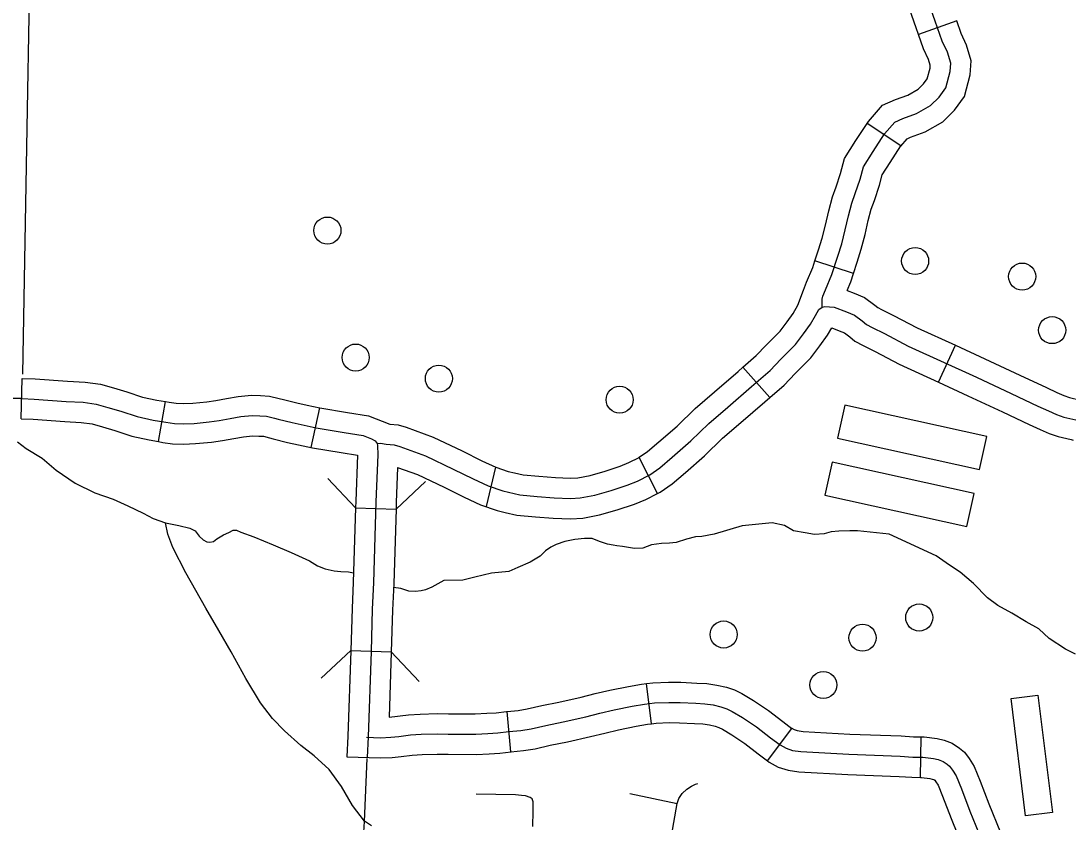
# Model space of a CAD drawing. Extents: x 653372 to 905732, y 627442 to 787275.
# Drawn here: x 696741 to 700614, y 764152 to 767115 of the extents above; entities that cross this region are included whole.
import ezdxf

# ---------------------------------------------------------------- set-up
doc = ezdxf.new("R2010")
doc.units = 0
for name, color, linetype in [('31', 7, 'Continuous'), ('32', 7, 'Continuous'), ('34', 7, 'Continuous'), ('35', 7, 'Continuous'), ('38', 7, 'Continuous'), ('56', 7, 'Continuous'), ('57', 7, 'Continuous'), ('6', 7, 'Continuous')]:
    doc.layers.add(name, color=color, linetype=linetype)

msp = doc.modelspace()

# ---------------------------------------------------------------- linework, layer by layer
at = {"layer": '31'}
for points in [[(699111.7, 763875.4), (699114.2, 763899.8), (699138.7, 764052.1), (699167.7, 764220.4), (699173.9, 764239.5), (699186.4, 764258), (699204, 764274), (699221.3, 764285.4), (699235.8, 764292.4), (699244.4, 764295)], [(698633.7, 764136.2), (698635, 764192.4), (698636, 764227.2), (698631.8, 764237.6), (698624.5, 764243.5), (698607.6, 764249.1), (698592.3, 764250.7), (698569.6, 764253.1), (698424.3, 764255.8)], [(698993.7, 764258), (699167.7, 764220.4)]]:
    msp.add_lwpolyline(points, dxfattribs=at)
at = {"layer": '32'}
for p, q in [((700202.1, 767115.4), (700060.5, 767065.8)), ((699996.1, 766653.2), (699870.8, 766735.8)), ((699820.1, 766180.9), (699677.9, 766228.6)), ((700134.8, 765779.2), (700197.2, 765915.6)), ((699510.5, 765722.3), (699411.6, 765835.1)), ((696741, 765643.5), (696745.8, 765793.4)), ((697250.1, 765559.5), (697275.3, 765707.4)), ((697814.9, 765537.3), (697847, 765683.8)), ((699095.7, 765367.5), (699027.5, 765501.1)), ((698463, 765319), (698497.2, 765465.1)), ((697978.4, 765314.1), (698128.3, 765309.6)), ((697960.9, 764786.5), (698110.8, 764781.9)), ((699072.7, 764516), (699054.2, 764664.9)), ((698553.5, 764412.2), (698538.9, 764561.5)), ((699502.5, 764378.5), (699592.5, 764498.5)), ((700068.7, 764317.3), (700071.2, 764467.3))]:
    msp.add_line(p, q, dxfattribs=at)
for points in [[(700060.5, 767065.8), (700052, 767090.1), (700018.6, 767185), (700004.9, 767236.8), (700006.3, 767285.7), (700012.8, 767321.3), (700025.2, 767373.4), (700049.3, 767418.2), (700072.7, 767453.9), (700137.6, 767577.3), (700152.5, 767609)], [(699857.1, 766576.3), (699892.6, 766632.6), (699935.5, 766697.6), (699973.4, 766741.6), (700003.4, 766754.8), (700053.3, 766773), (700104.9, 766802.5), (700136.9, 766833.9), (700161.9, 766868.4), (700177.8, 766928.6), (700180.1, 766959.5), (700168.6, 766999.4), (700148.7, 767040.8), (700122.8, 767114.9), (700090.3, 767207.1)], [(699995.4, 766652.3), (700019.1, 766679.7), (700031.4, 766685.1), (700085, 766704.7), (700150.6, 766742.2), (700194, 766784.9), (700230.8, 766835.7), (700252, 766916.1), (700255.9, 766967.3), (700239, 767026.1), (700218.1, 767069.5), (700202.1, 767115.4)], [(699870.8, 766735.8), (699875.5, 766742.9), (699927.7, 766803.4), (699975.4, 766824.4), (700021.6, 766841.3), (700059.3, 766862.8), (700079.8, 766883), (700092.9, 766901.1), (700103.5, 766941.1), (700104.3, 766951.7), (700098.3, 766972.6), (700079.3, 767012.1), (700060.5, 767065.8)], [(699677.9, 766228.6), (699691.3, 766268.5), (699704.5, 766311.7), (699717.2, 766360.2), (699728.6, 766412.5), (699742.5, 766464.9), (699756.2, 766501.5), (699772.8, 766551.4), (699787.6, 766606.7), (699829.6, 766673.3), (699870.8, 766735.8)], [(699820.1, 766180.9), (699834.2, 766222.7), (699848.9, 766270.9), (699863.1, 766325.4), (699874.4, 766377.2), (699885.6, 766419.2), (699897.7, 766451.6), (699916.5, 766508.3), (699926.6, 766545.9), (699955.7, 766592), (699996.1, 766653.2)], [(699704, 766057.2), (699704.9, 766065.6), (699704.8, 766085.9), (699707.3, 766097.7), (699716.4, 766120.5), (699739.7, 766177.1), (699762.7, 766245.6), (699776.7, 766291.3), (699790.1, 766342.8), (699801.5, 766394.9), (699814.1, 766442), (699827, 766476.6), (699844.6, 766529.9), (699857.1, 766576.3)], [(699411.6, 765835.1), (699460, 765877.5), (699497.6, 765916.3), (699549.2, 765968.3), (699575.5, 766002.5), (699597.7, 766033.8), (699614.7, 766063.7), (699635.2, 766119.3), (699646.9, 766148.6), (699669.4, 766203.3), (699677.9, 766228.6)], [(699796.8, 766118.8), (699810, 766150.8), (699820.1, 766180.9)], [(699796.8, 766118.8), (699822.4, 766108.9), (699861.7, 766092.9), (699899.4, 766064.6), (699910.1, 766055.8), (699924.2, 766048.1), (699968.7, 766026.3), (700055.7, 765980.4), (700197.2, 765915.6)], [(698058.1, 765552.9), (698070.3, 765553.5), (698091.2, 765550.5), (698120.8, 765547.3), (698142.1, 765541.1), (698236.9, 765506.6), (698339.7, 765457.9), (698413.2, 765421.3), (698469.2, 765395.4), (698522.7, 765377), (698586.4, 765362.1), (698650.5, 765356.4), (698713.7, 765351.7), (698773.1, 765349), (698809.9, 765351.4), (698864, 765361.6), (698924, 765378.4), (698983.8, 765398.1), (699021.2, 765413.7), (699066.8, 765437), (699103.9, 765462.9), (699149.8, 765501.6), (699218.6, 765561.9), (699285.2, 765626.9), (699355, 765687.2), (699442.9, 765762.8), (699511.7, 765823.1), (699551.1, 765863.8), (699605.8, 765918.8), (699635.8, 765957.9), (699661.1, 765993.5), (699679.8, 766026.4), (699692.5, 766048.5)], [(699692.5, 766048.5), (699704, 766057.2), (699714.5, 766059.7), (699749, 766056.9), (699794.7, 766039.2), (699824.4, 766027.1), (699852.9, 766005.7), (699868, 765993.2), (699889.9, 765981.4), (699934.7, 765959.5), (700022.5, 765913.1), (700275, 765797.4), (700403.5, 765737), (700502.5, 765691.1), (700541.4, 765672.8), (700571, 765659.9), (700599, 765650.4), (700642.5, 765639.7)], [(699510.5, 765722.3), (699563.5, 765768.7), (699604.6, 765811.3), (699662.4, 765869.3), (699696.2, 765913.4), (699724.5, 765953.2), (699739.7, 765980)], [(699739.7, 765980), (699767.1, 765969.4), (699787.1, 765961.3), (699806.4, 765946.8), (699825.9, 765930.7), (699855.6, 765914.7), (699900.7, 765892.6), (699989.3, 765845.8), (700134.8, 765779.2)], [(700197.2, 765915.6), (700306.6, 765865.5), (700435.3, 765804.9), (700534.3, 765759), (700572.4, 765741.1), (700598, 765729.9), (700620, 765722.5), (700659.7, 765712.7), (700666.1, 765711.3)], [(699027.5, 765501.1), (699028.1, 765501.5), (699058.2, 765522.4), (699100.9, 765558.4), (699167.6, 765617), (699234.5, 765682.2), (699306, 765744), (699393.7, 765819.4), (699411.6, 765835.1)], [(696745.8, 765793.4), (696793.8, 765791.9), (696913, 765783.3), (696978.1, 765779.6), (697034.8, 765772), (697083.7, 765758.2), (697132.8, 765743.7), (697190.9, 765724.2), (697243.7, 765712.8), (697275.3, 765707.4)], [(700134.8, 765779.2), (700243.4, 765729.4), (700371.8, 765669), (700470.8, 765623.1), (700510.4, 765604.4), (700544.1, 765589.8), (700578.1, 765578.4), (700625.2, 765566.7), (700633.2, 765564.9)], [(696744.4, 765718.4), (696790, 765717), (696908.1, 765708.4), (696971, 765704.9), (697019.5, 765698.4), (697062.8, 765686.1), (697110.3, 765672.1), (697171, 765651.8), (697229.4, 765639.1), (697277.3, 765631), (697308.2, 765626.7), (697341.8, 765625.7), (697381.3, 765627), (697436.9, 765632.1), (697474, 765637.7), (697514.5, 765644.9), (697554.2, 765652.1), (697595.5, 765655.9), (697624, 765655), (697649.2, 765653.4), (697678.3, 765646.7), (697692.5, 765642.9), (697744.2, 765629.6), (697833, 765610.1), (697936.7, 765593.5), (698006.9, 765582.2), (698037.6, 765570.3), (698051.6, 765562.4), (698058.1, 765552.9), (698059.5, 765544.5), (698061, 765510.8), (698054.1, 765337.1), (698045.1, 765037.3), (698040.5, 764939.2), (698035.8, 764783), (698024.6, 764467.2), (698021.4, 764391.4)], [(697275.3, 765707.4), (697288.7, 765705.1), (697314.5, 765701.5), (697341.6, 765700.7), (697376.6, 765701.9), (697427.9, 765706.6), (697461.9, 765711.7), (697501.3, 765718.7), (697544.1, 765726.4), (697593.2, 765731), (697627.5, 765729.9), (697660.1, 765727.9), (697696.5, 765719.4), (697711.6, 765715.4), (697761.6, 765702.5), (697800.1, 765694.1)], [(699095.7, 765367.5), (699105.6, 765372.6), (699149.7, 765403.4), (699198.7, 765444.7), (699269.5, 765506.8), (699336, 765571.7), (699404, 765630.4), (699492.1, 765706.1), (699510.5, 765722.3)], [(697800.1, 765694.1), (697847, 765683.8), (697948.6, 765667.6), (698026.6, 765655), (698105.9, 765624.4)], [(696741, 765643.5), (696786.1, 765642.1), (696903.3, 765633.6), (696963.9, 765630.1), (697004.3, 765624.7), (697042, 765614.1), (697087.8, 765600.6), (697151.1, 765579.4), (697215.1, 765565.5), (697250.1, 765559.5)], [(698105.9, 765624.4), (698135.6, 765621.2), (698165.5, 765612.4), (698265.8, 765575.9), (698372.5, 765525.3), (698445.7, 765488.9), (698497.2, 765465.1), (698543.5, 765449.2), (698566.8, 765443.7)], [(697250.1, 765559.5), (697265.8, 765556.8), (697301.9, 765551.8), (697341.9, 765550.6), (697386, 765552.1), (697445.9, 765557.6), (697486.1, 765563.7), (697527.8, 765571), (697564.4, 765577.7), (697597.8, 765580.8), (697620.5, 765580.1), (697638.3, 765579), (697660.2, 765573.9), (697673.5, 765570.3), (697726.8, 765556.6), (697768, 765547.5)], [(697768, 765547.5), (697819.1, 765536.4), (697924.8, 765519.5), (697985.9, 765509.6), (697979.2, 765339.7), (697978.4, 765314.1)], [(698566.8, 765443.7), (698598.4, 765436.3), (698656.6, 765431.2), (698718.1, 765426.6), (698772.4, 765424.1), (698800.5, 765426), (698846.9, 765434.7), (698902.2, 765450.2), (698957.5, 765468.4), (698989.6, 765481.8), (699027.5, 765501.1)], [(698134.2, 765464.1), (698129.1, 765334.5), (698128.3, 765309.6)], [(698134.2, 765464.1), (698208, 765437.3), (698306.9, 765390.4), (698380.8, 765353.6), (698441.2, 765325.7), (698501.9, 765304.9), (698532.5, 765297.7)], [(698532.5, 765297.7), (698574.5, 765287.8), (698644.4, 765281.7), (698709.2, 765276.9), (698773.9, 765273.9), (698819.3, 765276.9), (698881, 765288.5), (698945.9, 765306.7), (699010, 765327.7), (699052.7, 765345.6), (699095.7, 765367.5)], [(697978.4, 765314.1), (697970.2, 765040.2), (697965.5, 764942.1), (697960.9, 764786.5)], [(698128.3, 765309.6), (698120.1, 765034.4), (698115.4, 764936.3), (698110.8, 764781.9)], [(697960.9, 764786.5), (697960.8, 764785.5), (697949.7, 764470.1), (697946.4, 764393)], [(698110.8, 764781.9), (698110.8, 764780.6), (698102.3, 764539.8)], [(699054.2, 764664.9), (699078.1, 764667.8), (699136.2, 764670), (699181.3, 764669.8), (699240.6, 764666.4), (699277.4, 764664.8), (699315.5, 764659.2), (699350.5, 764651.1), (699380.3, 764640.9), (699406.8, 764627.7), (699450.1, 764602.4), (699505.8, 764565), (699558.5, 764524), (699592.5, 764498.5)], [(698538.9, 764561.5), (698580.3, 764565.5), (698613.8, 764570.8), (698667, 764583.3), (698730.6, 764595.9), (698812.8, 764614.7), (698865.1, 764627.5), (698918.7, 764640.3), (698988.4, 764654.2), (699036.3, 764662.6), (699054.2, 764664.9)], [(698019.3, 764465.9), (698070.4, 764464.4), (698109.2, 764466.3), (698139.2, 764469), (698181.2, 764474.5), (698221, 764476.9), (698280.5, 764478.7), (698321.7, 764478), (698423.1, 764477), (698468.1, 764479.8), (698505.4, 764481.8), (698545.3, 764486.8), (698589.8, 764491.1), (698628.2, 764497.2), (698682.8, 764510), (698746.2, 764522.6), (698830.1, 764541.7), (698882.7, 764554.6), (698934.7, 764567), (699002.2, 764580.5), (699047.4, 764588.4), (699084.2, 764593), (699137.4, 764595), (699179, 764594.8), (699236.7, 764591.5), (699270.3, 764590), (699301.6, 764585.4), (699329.8, 764578.9), (699351.3, 764571.6), (699371.1, 764561.7), (699410.2, 764538.8), (699461.8, 764504.2), (699513, 764464.4), (699548.9, 764437.5), (699571.7, 764425), (699595.3, 764417.5), (699626.1, 764413), (699803.4, 764403), (699993.5, 764395.8), (700039.4, 764392.8), (700077.1, 764392.2), (700116.7, 764387.4), (700134.1, 764383.3), (700151.5, 764376.6), (700167.2, 764366.3), (700175.7, 764358.8), (700186.6, 764344.5), (700200, 764323.4), (700219.7, 764275.8), (700251.3, 764192.8)], [(698102.3, 764539.8), (698174.1, 764549.2), (698217.6, 764551.8), (698280, 764553.7), (698322.8, 764553), (698421.2, 764552), (698463.8, 764554.7), (698498.7, 764556.5), (698537, 764561.3), (698538.9, 764561.5)], [(698553.5, 764412.2), (698599.3, 764416.7), (698642.7, 764423.5), (698698.7, 764436.7), (698761.9, 764449.2), (698847.4, 764468.8), (698900.3, 764481.7), (698950.7, 764493.7), (699016.1, 764506.8), (699058.5, 764514.2), (699072.7, 764516)], [(699072.7, 764516), (699090.2, 764518.2), (699138.7, 764520), (699176.7, 764519.8), (699232.9, 764516.6), (699263.1, 764515.2), (699287.7, 764511.7), (699309.1, 764506.7), (699322.3, 764502.2), (699335.4, 764495.7), (699370.3, 764475.2), (699417.9, 764443.4), (699467.5, 764404.8), (699502.5, 764378.5)], [(699589.6, 764500.7), (699601.4, 764494.3), (699612.1, 764490.9), (699633.7, 764487.7), (699807, 764477.9), (699997.3, 764470.7), (700042.4, 764467.8), (700071.2, 764467.3)], [(700071.2, 764467.3), (700082.2, 764467.1), (700129.9, 764461.4), (700156.4, 764455.1), (700185.9, 764443.6), (700212.6, 764426.1), (700230.7, 764410.3), (700248.2, 764387.4), (700266.8, 764358.1), (700289.4, 764303.5), (700321.1, 764220.3), (700364.6, 764113.4), (700393.4, 764046.3), (700409.4, 764015)], [(697946.4, 764393), (698071.1, 764389.3), (698114.4, 764391.5), (698147.4, 764394.4), (698188.3, 764399.8), (698224.4, 764401.9), (698281, 764403.7), (698320.7, 764403), (698425.1, 764402), (698472.5, 764404.9), (698512, 764407), (698553.6, 764412.2), (698553.4, 764412.2)], [(697990.1, 763818.6), (698011.1, 764154.8), (698021.2, 764386.8)], [(699502.5, 764378.5), (699508.1, 764374.4), (699542.1, 764355.7), (699578.4, 764344.2), (699618.5, 764338.3), (699799.9, 764328.1), (699989.7, 764320.9), (700036.4, 764317.9), (700068.7, 764317.3)], [(700068.7, 764317.3), (700071.9, 764317.3), (700103.4, 764313.5), (700111.8, 764311.5), (700117, 764309.5), (700121, 764306.8), (700125, 764301.6), (700133.1, 764288.8), (700150, 764248.1), (700181.5, 764165.3), (700226.2, 764055.6), (700257.6, 763982.4), (700276, 763946.5)], [(700251.3, 764192.8), (700295.4, 764084.5)]]:
    msp.add_lwpolyline(points, dxfattribs=at)
at = {"layer": '34'}
msp.add_lwpolyline([(696744.4, 765718.4), (696653.7, 765719)], dxfattribs=at)
at = {"layer": '35'}
for points in [[(696727.7, 765558.7), (696760.6, 765533.9), (696819.1, 765498.7), (696870.7, 765454.3), (696941.5, 765405.9), (697014.3, 765370.2), (697081.6, 765346.3), (697136.3, 765322), (697193.4, 765294.2), (697230.1, 765275), (697275.9, 765259.4), (697325.1, 765248.7), (697365.9, 765239), (697385, 765229.2), (697400.4, 765210.3), (697415, 765195.6), (697428.3, 765188.4), (697439.1, 765187.3), (697453.5, 765190.2), (697465.5, 765199.9), (697490.3, 765214.3), (697509.9, 765223.8), (697525.3, 765231.7), (697537.9, 765231.4), (697553.6, 765224.2), (697601.8, 765207.6), (697673.2, 765177.7), (697740.3, 765148.8), (697808.3, 765119.1), (697837.5, 765100.5), (697865.7, 765088.8), (697899.9, 765081), (697924.2, 765078.6), (697952.7, 765077.8), (697971.2, 765074.6)], [(698011.7, 764155.7), (697966.9, 764214.1), (697926.6, 764284), (697881.1, 764346.5), (697825.2, 764396.8), (697776.5, 764435.7), (697715.7, 764490), (697670.9, 764535), (697626.5, 764593.7), (697573.1, 764683.9), (697518.7, 764781.6), (697472.4, 764860.4), (697425.2, 764943.7), (697350.6, 765074.5), (697302.3, 765168.3), (697283.8, 765217.5), (697275.9, 765259.4)], [(700175, 765103), (700126.6, 765137.6), (699952.2, 765217.5), (699835.8, 765229.9), (699807, 765230), (699766.5, 765228.2), (699737.9, 765226.3), (699712.3, 765218.7), (699676.4, 765215.5), (699641.7, 765221.8), (699598.7, 765229.5), (699565.6, 765249.5), (699519.8, 765258.6), (699408.2, 765247.7)], [(699408.2, 765247.7), (699304.6, 765216.6), (699259.2, 765208), (699235.9, 765207.7), (699203, 765199.2), (699164.6, 765186.6), (699139.2, 765184.2), (699109.7, 765183), (699073.6, 765177.7), (699041.6, 765165), (699009.9, 765163.8), (698965.9, 765171.5), (698944.8, 765174.2), (698931.2, 765176.7), (698910.2, 765180.5), (698881, 765189.8), (698853.9, 765201.2), (698825.4, 765201), (698789.4, 765196.8), (698752.3, 765189.5), (698720.3, 765178.8), (698701, 765168.9), (698681.6, 765155.7), (698661.2, 765136.3), (698624.6, 765113.1), (698578.7, 765093.4), (698545.6, 765079.6), (698481.6, 765072.9)], [(700642.1, 764773.1), (700604.7, 764792.1), (700543.7, 764830.9), (700505.7, 764866.9), (700459, 764892.5), (700406.2, 764924.7), (700354.3, 764953.7), (700316.1, 764981.3), (700263.9, 765034.5), (700215.6, 765076.1), (700175, 765103)], [(698481.6, 765072.9), (698419.4, 765058.2), (698375.3, 765047.6), (698305.5, 765045.6), (698260.5, 765021.7), (698236.9, 765010.8), (698221, 765008.1), (698199.8, 765005.6), (698175.6, 765006.3), (698146.4, 765015.6), (698119.4, 765019.3)], [(698037.3, 764138.6), (698011.7, 764155.7)]]:
    msp.add_lwpolyline(points, dxfattribs=at)
at = {"layer": '38'}
for points in [[(697978.4, 765314.2), (697875.7, 765423.5)], [(698237.6, 765412.3), (698128.3, 765309.6)], [(697851.4, 764684.1), (697960.9, 764786.7)], [(698110.8, 764781.7), (698213.3, 764672.3)]]:
    msp.add_lwpolyline(points, dxfattribs=at)
at = {"layer": '56'}
msp.add_lwpolyline([(700403.5, 764609.8), (700502.7, 764622), (700556, 764187.8), (700456.8, 764175.6)], close=True, dxfattribs=at)
for centre in [(697874.5, 766340.1), (700048.4, 766227.7), (700444.4, 766169.9), (700555.3, 765971.8), (697979.1, 765870.4), (698286.7, 765792.6), (698955.6, 765714.3), (700063.5, 764908.9), (699340.1, 764846), (699853.7, 764834), (699709, 764659.4)]:
    msp.add_circle(centre, 50, dxfattribs=at)
at = {"layer": '57'}
for p, q in [((699788.3, 765694.3), (699761.4, 765572.2)), ((700313.2, 765578.4), (699788.3, 765694.3)), ((699761.4, 765572.2), (700286.2, 765456.4)), ((700286.2, 765456.4), (700313.2, 765578.4)), ((699741.8, 765483.1), (699714.8, 765361.1)), ((700266.6, 765367.3), (699741.8, 765483.1)), ((700239.7, 765245.2), (700266.6, 765367.3)), ((699714.8, 765361.1), (700239.7, 765245.2))]:
    msp.add_line(p, q, dxfattribs=at)
at = {"layer": '6'}
msp.add_lwpolyline([(694204.2, 769268.4), (694259.3, 769267.5), (694238, 768789.2), (696771.5, 768755.6), (696769.9, 767131.5), (696763.5, 766788.6), (696746.1, 765809.4)], dxfattribs=at)

doc.saveas('drawing.dxf')
